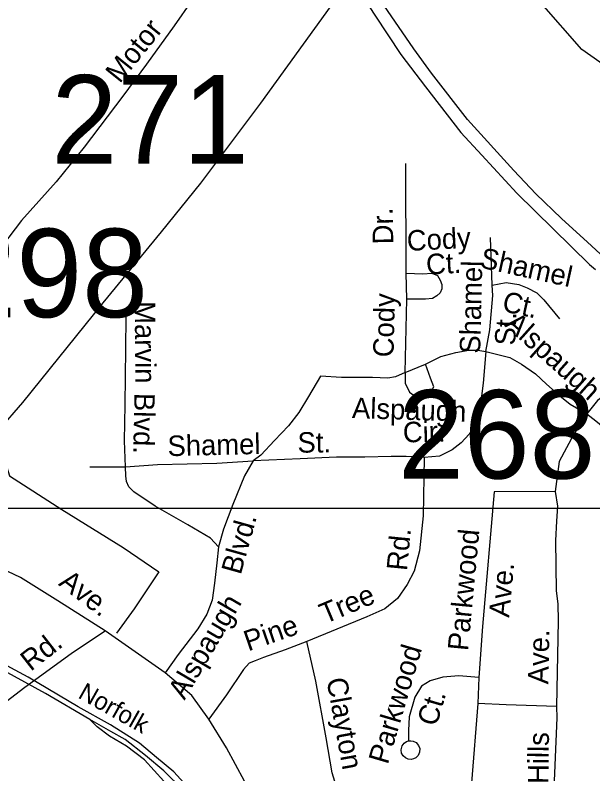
# Model space of a CAD drawing. Extents: x 1547597 to 1699558, y 810033 to 920809.
# Drawn here: x 1628871 to 1631548, y 873519 to 877036 of the extents above; entities that cross this region are included whole.
import ezdxf

# ---------------------------------------------------------------- set-up
doc = ezdxf.new("R2010")
doc.units = 0
for name, color, linetype in [('Exist Hydrographic Creek Single Shore', 7, 'Continuous'), ('Exist Railroad Mainline', 7, 'Continuous'), ('Exist Railroad Mainline Label', 7, 'Continuous'), ('Exist Railroad Siding', 7, 'Continuous'), ('Exist Road Non-System Type 51', 7, 'Continuous'), ('Exist Road Non-System Type 51 Label', 7, 'Continuous'), ('Exist Road Primary US Divided Attributed', 7, 'Continuous'), ('Exist Road Primary US Structure RailRoad Number Label', 7, 'Continuous'), ('Exist Road Secondary Structure Standard Bridge Number Label', 7, 'Continuous'), ('Exist Road Secondary Type 51 Attributed', 7, 'Continuous'), ('Exist Road Secondary Type 51 Label', 7, 'Continuous'), ('Exist Utilities Electrical Transmission Line', 7, 'Continuous'), ('Map Preparation Inset Cut Line', 7, 'Continuous')]:
    doc.layers.add(name, color=color, linetype=linetype)

msp = doc.modelspace()

# ---------------------------------------------------------------- linework, layer by layer
at = {"layer": 'Exist Hydrographic Creek Single Shore'}
msp.add_lwpolyline([(1637555, 875663), (1637345.9, 875598.3), (1636992, 875260.8), (1636477.9, 874847.7), (1636209.1, 874752.9), (1635820.1, 874785.2), (1635059.9, 874791.2), (1634445.8, 874694.9), (1633984.9, 874751.1), (1633752.9, 874870.8), (1633612.9, 875050.4), (1633439.9, 875228), (1633314.9, 875263.3), (1633067.7, 875330.3), (1632764.1, 875492.4), (1632727, 875683.3), (1632583.3, 875802.3), (1632149.7, 875881.7), (1632139.8, 876231.3), (1631789.5, 876672.4), (1631497.3, 876877.1), (1631309.4, 877090.2), (1631142.9, 877286.8), (1631006.9, 877496.4)], dxfattribs=at)
at = {"layer": 'Exist Railroad Mainline'}
for points in [[(1629216.5, 873770.8), (1629011.9, 873891), (1628769.6, 874023.6), (1628521.3, 874164.3), (1628310.7, 874286.7), (1628123.8, 874388.7), (1627903.4, 874513.3), (1627661, 874645.9), (1627494.2, 874747.7), (1627313.4, 874853.7)], [(1630415.6, 872467.9), (1630277.7, 872653.4), (1630151.4, 872812.6), (1630017.4, 872982.1), (1629916.9, 873119.2), (1629830.1, 873232), (1629749.5, 873338.9), (1629650.7, 873444), (1629559.7, 873533.1), (1629474.5, 873604), (1629381.1, 873678.4), (1629313.9, 873715.8), (1629216.5, 873770.8)]]:
    msp.add_lwpolyline(points, dxfattribs=at)
at = {"layer": 'Exist Railroad Siding'}
for points in [[(1630650, 872167.3), (1630620.8, 872229.6), (1630548.2, 872346.3), (1630390.2, 872538), (1630213, 872772), (1630090.9, 872935.3), (1629952.9, 873118.8), (1629801, 873306.4), (1629700.4, 873425.6), (1629605.6, 873528.5), (1629526.3, 873595.4), (1629447.2, 873660.8), (1629312.3, 873745.6), (1629163.1, 873829.3), (1628930.8, 873967.9), (1628771.8, 874051.6), (1628539.4, 874180.2), (1628322.2, 874303.2), (1628054.8, 874457.6), (1627790.4, 874604.4), (1627579.9, 874722.8), (1627429, 874808.5), (1627313.4, 874853.7)], [(1630211.6, 872652.1), (1630103.3, 872797.2), (1629925.9, 873021.1), (1629801.7, 873182.4), (1629655.8, 873368), (1629559.1, 873485.1), (1629470.3, 873583.9), (1629387.1, 873646.6), (1629307.2, 873694.3), (1629250.1, 873736.5), (1629216.5, 873770.8)]]:
    msp.add_lwpolyline(points, dxfattribs=at)
at = {"layer": 'Exist Road Non-System Type 51'}
msp.add_line((1629216.3, 874942.1), (1629382.2, 874942.3), dxfattribs=at)
for points in [[(1629689.9, 877103.7), (1629607, 876987.6), (1629479, 876809.7), (1629370, 876660.4), (1629190.8, 876423.9), (1629061, 876263.4), (1628900.3, 876084.7), (1628727.1, 875859), (1628586.7, 875680.2), (1628539.7, 875606.5), (1628506.7, 875514), (1628491.1, 875443.4), (1628469.1, 875322.7), (1628444.1, 875143.9), (1628416.9, 874955.3), (1628402.5, 874737.5), (1628388.6, 874600.2)], [(1630683.5, 875840.6), (1630680.6, 876348)], [(1631081.5, 875784.6), (1631074.3, 876005.9)], [(1630686.5, 875719.7), (1630683.5, 875840.6)], [(1630683.5, 875840.6), (1630760.2, 875837.7), (1630801.5, 875840.6), (1630828, 875828.8), (1630839.8, 875808.2), (1630848.6, 875787.6), (1630848.6, 875766.9), (1630839.8, 875749.2), (1630825, 875734.5), (1630804.4, 875722.7), (1630772, 875719.7), (1630686.5, 875719.7)], [(1631081.5, 875784.6), (1631146.4, 875796.4), (1631205.3, 875787.6), (1631243.6, 875772.8), (1631287.9, 875749.2), (1631320.3, 875716.8), (1631394, 875628.3)], [(1631052, 875477.8), (1631069.7, 875578.1), (1631084.5, 875737.4), (1631081.5, 875784.6)], [(1630677.6, 875380.5), (1630686.5, 875719.7)], [(1629382.2, 874942.3), (1629377.4, 875062.3), (1629381.2, 875230.1), (1629384.1, 875490), (1629385.9, 875638)], [(1630772, 875418.8), (1630842.7, 875454.2), (1630913.5, 875471.9), (1630972.4, 875483.7), (1631014.1, 875482.7), (1631052, 875477.8)], [(1631052, 875477.8), (1631040.2, 875330.4), (1631023.5, 875208), (1631018.8, 875177.4), (1631000.1, 875132.8), (1630975.4, 875094.4), (1630937.1, 875053.1), (1630895.8, 875020.6), (1630836.8, 874991.1), (1630766.1, 874985.2)], [(1631052, 875477.8), (1631163.5, 875450), (1631217.2, 875419), (1631282.1, 875373.8), (1631332.9, 875325.8), (1631386.5, 875277.7), (1631443, 875232.5), (1631519.3, 875187.4)], [(1630677.6, 875380.5), (1630772, 875418.8)], [(1630677.6, 875380.5), (1630677.6, 875330.4), (1630698.3, 875289.1), (1630730.7, 875265.5), (1630766.1, 875268.4), (1630795.6, 875286.1), (1630810.3, 875312.7), (1630795.6, 875353.9), (1630772, 875418.8)], [(1630677.6, 875380.5), (1630633.4, 875359.8), (1630598.1, 875353.9), (1630527.3, 875356.9), (1630382.9, 875356.9), (1630285.6, 875362.8), (1630229.6, 875268.4), (1630185.3, 875194.7), (1630138.2, 875132.7), (1630073.3, 875064.9), (1630008.5, 874997), (1629973.1, 874970.5)], [(1631759.2, 875362.5), (1631685.8, 875331.5), (1631570.1, 875249.5), (1631519.3, 875187.4)], [(1631519.3, 875187.4), (1631460, 875094.2), (1631392.3, 874967.1), (1631372.5, 874828.6)], [(1631519.3, 875187.4), (1631561.2, 875155.8), (1631595.3, 875127.8), (1631643.4, 875077.2), (1631666, 875051.7), (1631671.1, 875019.6), (1631681.1, 874997.6), (1631681.4, 874976.5), (1631689.4, 874936.5), (1631697.2, 874866.7), (1631701.2, 874752.5), (1631705.1, 874558.5), (1631706.9, 874322.6), (1631707.3, 874274.5)], [(1630766.1, 874985.2), (1630683.2, 874989.6), (1630612.8, 874989.6), (1630490.8, 874987.2), (1630360.1, 874987.2), (1630191.1, 874980.2), (1629973.1, 874970.5)], [(1629382.2, 874942.3), (1629530.1, 874952.5), (1629806, 874959.3), (1629973.1, 874970.5)], [(1629973.1, 874970.5), (1629932.9, 874900.3), (1629880, 874768.5), (1629836.6, 874653.1), (1629813.7, 874571.3)], [(1630766.1, 874985.2), (1630764.8, 874894.4), (1630760.8, 874714.6), (1630744.9, 874552.8), (1630720, 874459.1), (1630687.3, 874397.5), (1630642.5, 874332), (1630584.1, 874284.7), (1630499.7, 874247.6), (1630361.1, 874189.2), (1630222.7, 874133)], [(1629813.7, 874571.3), (1629776.1, 874611.9), (1629670.9, 874673.1), (1629520, 874760.8), (1629420.9, 874825.9), (1629397.1, 874850.1), (1629387, 874875), (1629383.7, 874900.3), (1629382.2, 874942.3)], [(1631372.5, 874828.6), (1631090.3, 874825.8), (1631036.6, 874201.5), (1631019.8, 873966)], [(1631372.5, 874828.6), (1631383.4, 874760.8), (1631379.4, 874690.8), (1631375.4, 874600.9), (1631377.2, 874366.9), (1631385, 874306.9), (1631387, 874229), (1631378.7, 873831.2)], [(1629813.7, 874571.3), (1629805, 874497.5), (1629793.9, 874403.6), (1629783.1, 874323.8), (1629758.4, 874260.1), (1629717.5, 874190.7), (1629626.3, 874071.6), (1629566, 873986.9)], [(1628815.8, 873843.6), (1628909.6, 873916.3), (1629136.8, 874081.2), (1629288.3, 874182.8)], [(1630222.7, 874133), (1630122.2, 874094), (1630021.8, 874059.2), (1629983.7, 874043.6), (1629955.7, 874031.9), (1629929.4, 874002.2), (1629849.5, 873885.5), (1629768.2, 873772.8)], [(1630743, 873111.2), (1630645.8, 873194.4), (1630483.4, 873324.2), (1630382.7, 873419.3), (1630363, 873447.5), (1630339.8, 873523.6), (1630311.6, 873685.9), (1630264.5, 873948.4), (1630222.7, 874133)], [(1631019.8, 873966), (1630926.4, 873973), (1630852.5, 873967.7), (1630794.3, 873950.5), (1630753.9, 873924.9), (1630723.5, 873875.2), (1630696.4, 873783.5), (1630693.7, 873719.6), (1630693.2, 873671.5)], [(1631019.8, 873966), (1631014.2, 873844.5)], [(1631014.2, 873844.5), (1630985.7, 873478), (1630964.8, 873405.6), (1630824, 873216.2), (1630743, 873111.2)], [(1631378.7, 873831.2), (1631146.8, 873839.3), (1631014.2, 873844.5)], [(1631378.7, 873831.2), (1631380.7, 873779.1), (1631365.4, 873412.4), (1631365.3, 873358.4), (1631362.1, 873322.6), (1631360.5, 873277.5), (1631342.5, 873231.6), (1631317.5, 873182), (1631284.2, 873129.5), (1631250.2, 873091.6), (1631141, 872919.8), (1631070.5, 872843.5)], [(1630693.2, 873671.5), (1630703.8, 873672.7), (1630715, 873670.9), (1630729.4, 873663.6), (1630740.4, 873651), (1630745.9, 873636.7), (1630744.9, 873620.1), (1630738, 873604.2), (1630726.8, 873593.8), (1630716.3, 873588.4), (1630705.4, 873586.2), (1630691.4, 873587.3), (1630679.2, 873593), (1630668.9, 873602.2), (1630661.8, 873615.3), (1630659.1, 873630.8), (1630663.7, 873649.1), (1630672.7, 873661), (1630684.5, 873668.7), (1630693.2, 873671.5)]]:
    msp.add_lwpolyline(points, dxfattribs=at)
at = {"layer": 'Exist Road Primary US Divided Attributed'}
for points in [[(1631661.5, 875855.9), (1631522.4, 875984.4), (1631402.4, 876093.4), (1631283.9, 876208.8), (1631181.7, 876315.8), (1630966.9, 876552.4), (1630799.7, 876767.7), (1630717.6, 876881), (1630578.9, 877082.3), (1630382.6, 877406.9), (1630229.2, 877672.8), (1630128.8, 877846.3)], [(1630098.6, 877772.1), (1630225, 877560), (1630385.2, 877272.4), (1630537, 877036.2), (1630657.9, 876854.4), (1630772.1, 876704.3), (1630936.6, 876491.7), (1631033.3, 876387.6), (1631196.3, 876210.4), (1631532.2, 875881.1), (1631559.5, 875858)]]:
    msp.add_lwpolyline(points, dxfattribs=at)
at = {"layer": 'Exist Road Secondary Type 51 Attributed'}
msp.add_lwpolyline([(1629933.8, 873484.5), (1629849.7, 873640.3), (1629768.2, 873772.8), (1629690.2, 873882.6), (1629566, 873986.9), (1629288.3, 874182.8), (1629067.8, 874320.6), (1628895.3, 874430.1), (1628689.1, 874527), (1628388.6, 874600.2), (1627934.4, 874682), (1627756.6, 874745), (1627647.2, 874841.9), (1627563, 874959.8), (1627503.5, 875075.9)], dxfattribs=at)
at = {"layer": 'Exist Utilities Electrical Transmission Line'}
msp.add_lwpolyline([(1630449.5, 877910.6), (1630614.8, 877684.9), (1630681.6, 877586.1), (1630648.8, 877516.5), (1630515, 877332.1), (1630330, 877074.3), (1630007.4, 876628), (1629729.3, 876257.4), (1629547, 876031.6), (1629277.4, 875702.7), (1628904.4, 875241.2), (1628793.2, 875114.4), (1628817.8, 874986.2), (1628844.6, 874900), (1629086.8, 874745.2), (1629370.6, 874568.1), (1629537.2, 874456.3), (1629421.5, 874283.5), (1629340.3, 874170.5)], dxfattribs=at)
at = {"layer": 'Map Preparation Inset Cut Line'}
for points in [[(1633724, 874749.3), (1571208, 874749.3), (1571208, 917817.4), (1633724, 917817.4)], [(1633724, 874749.3), (1571208, 874749.3), (1571208, 831307.2), (1633724, 831307.2)]]:
    msp.add_lwpolyline(points, close=True, dxfattribs=at)

# ---------------------------------------------------------------- texts
at = {"layer": 'Exist Railroad Mainline Label'}
msp.add_text('Norfolk', height=82.02, rotation=330.6486, dxfattribs=at).set_placement((1629157.6, 873874))
at = {"layer": 'Exist Road Non-System Type 51 Label'}
for s, rotation, p in [('Motor', 51.1831, (1629355.4, 876716.5)), ('Dr.', 91.1496, (1630623.3, 875975)), ('Cody', 2.9968, (1630688.2, 875943)), ('Shamel', 347.6305, (1631019.9, 875867.3)), ('Ct.', 2.9968, (1630777.3, 875833.5)), ('Shamel', 88.61, (1631025.6, 875466.3)), ('Cody', 88.6261, (1630624, 875449.5)), ('Ct.', 347.6305, (1631122.9, 875665.2)), ('Marvin', 270.4473, (1629424.8, 875710)), ('St.', 88.2094, (1631188.4, 875504.2)), ('Alspaugh', 318.2411, (1631135.2, 875597.4)), ('Blvd.', 268.9627, (1629423.3, 875285.5)), ('Alspaugh', 358.1838, (1630430.6, 875168.7)), ('Cir.', 1.4421, (1630668.5, 875055.2)), ('Shamel', 1.4121, (1629577.9, 874991.6)), ('St.', 0.6402, (1630179.6, 875007.8)), ('Blvd.', 74.3745, (1629915.8, 874438.4)), ('Rd.', 84.3894, (1630686.1, 874457.9)), ('Parkwood', 84.6125, (1630969.4, 874086.7)), ('Ave.', 84.6223, (1631159.8, 874241.6)), ('Tree', 22.8466, (1630306.2, 874212.8)), ('Alspaugh', 59.533, (1629655.4, 873857.9)), ('Pine', 19.1155, (1629950.4, 874086.5)), ('Rd.', 38.0699, (1628942.6, 873991.6)), ('Ave.', 88.8062, (1631341.6, 873933.5)), ('Parkwood', 73.5499, (1630597.3, 873559)), ('Clayton', 280.171, (1630313, 873957)), ('Ct.', 73.5499, (1630822.9, 873735.3)), ('Hills', 89.3694, (1631342, 873471.8))]:
    msp.add_text(s, height=95, rotation=rotation, dxfattribs=at).set_placement(p)
at = {"layer": 'Exist Road Primary US Structure RailRoad Number Label'}
msp.add_text('R298', height=410.1, dxfattribs=at).set_placement((1628175.1, 875636))
at = {"layer": 'Exist Road Secondary Structure Standard Bridge Number Label'}
for s, p in [('271', (1629038.9, 876348.3)), ('268', (1630644.8, 874888.1))]:
    msp.add_text(s, height=410.1, dxfattribs=at).set_placement(p)
at = {"layer": 'Exist Road Secondary Type 51 Label'}
msp.add_text('Ave.', height=95, rotation=322.8611, dxfattribs=at).set_placement((1629067.7, 874396.2))

doc.saveas('drawing.dxf')
